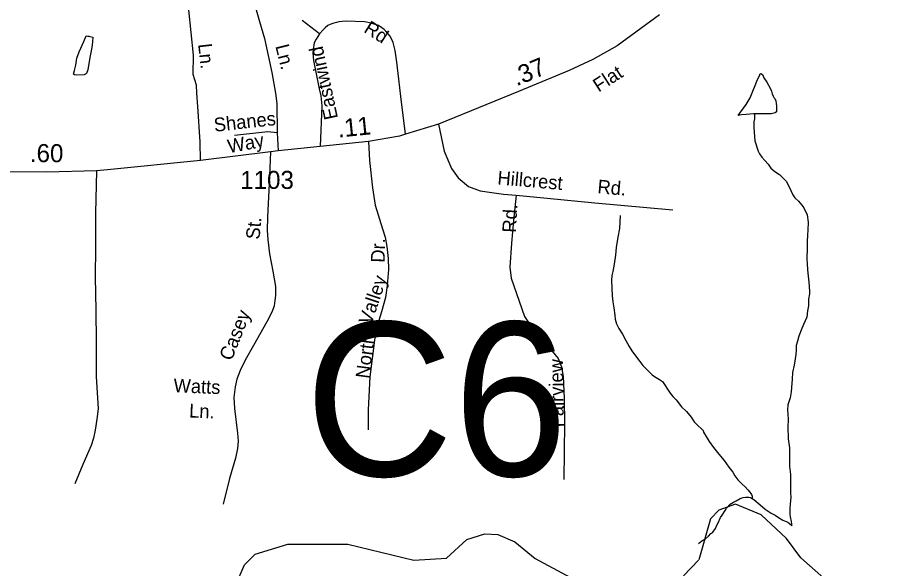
# Model space of a CAD drawing. Extents: x 2126262 to 2293712, y 749403 to 919119.
# Drawn here: x 2180213 to 2186363, y 823569 to 827381 of the extents above; entities that cross this region are included whole.
import ezdxf

# ---------------------------------------------------------------- set-up
doc = ezdxf.new("R2010")
doc.units = 0
for name, color, linetype in [('Exist Hydrographic Creek Single Shore', 7, 'Continuous'), ('Exist Hydrographic Misc Water Feature', 7, 'Continuous'), ('Exist Road Non-System Type 51', 7, 'Continuous'), ('Exist Road Non-System Type 51 Label', 7, 'Continuous'), ('Exist Road Secondary Mileage Hundredths English Label', 7, 'Continuous'), ('Exist Road Secondary Structure Culvert Number Label', 7, 'Continuous'), ('Exist Road Secondary Type 51 Attributed', 7, 'Continuous'), ('Exist Road Secondary Type 51 Label', 7, 'Continuous'), ('Exist Road Secondary Type 51 Number Label', 7, 'Continuous')]:
    doc.layers.add(name, color=color, linetype=linetype)

msp = doc.modelspace()

# ---------------------------------------------------------------- linework, layer by layer
at = {"layer": 'Exist Hydrographic Creek Single Shore'}
for points in [[(2187301.6, 821911.1), (2187160.5, 821917.3), (2187076.4, 821951.9), (2186664.5, 822465.5), (2186321.4, 822705.6), (2186111.4, 822936.2), (2186094.4, 823035), (2185958.5, 823359.3), (2185640.4, 823641.4), (2185539.5, 823774.7), (2185363.4, 823939.1), (2185187.5, 824011.6), (2185071.4, 823971.4), (2185013.6, 823910.2), (2184932.6, 823626.5)], [(2181660.6, 823306.9), (2181784.4, 823593.1), (2181858.4, 823667), (2182083.6, 823734.6), (2182499.4, 823735.8), (2182958.5, 823624.6), (2183183.5, 823639.7), (2183324.6, 823768), (2183449.4, 823808.1), (2183540.5, 823802.8), (2183657.6, 823751.3), (2183799.5, 823636.8), (2184042.5, 823503.9)], [(2184825.5, 823517.2), (2184930.5, 823624.4)]]:
    msp.add_lwpolyline(points, dxfattribs=at)
at = {"layer": 'Exist Hydrographic Misc Water Feature'}
for points in [[(2180705.5, 827253.6), (2180713.5, 827251.7), (2180733.6, 827247.8), (2180731.8, 827213.8), (2180726, 827175.7), (2180716.4, 827129.7), (2180712.3, 827105.7), (2180698.8, 827021.7), (2180689.1, 826995.6), (2180683.2, 826991.5), (2180673.1, 826985.5), (2180617.2, 826983.2), (2180605.1, 826985.1), (2180599.1, 826991.1), (2180606.9, 827017.1), (2180614.9, 827053.1), (2180622.3, 827101.2), (2180638.1, 827145.2), (2180669.9, 827217.4), (2180687.5, 827255.5), (2180699.6, 827253.5), (2180705.5, 827253.6)], [(2185318.2, 826715.8), (2185310.2, 826715.8), (2185260.1, 826711.4), (2185228.2, 826709.2), (2185206, 826705.1), (2185216.1, 826721.1), (2185261.6, 826781.4), (2185287.4, 826825.6), (2185306.9, 826873.7), (2185322.5, 826911.8), (2185334.6, 826941.9), (2185346.3, 826967.9), (2185354.1, 826984), (2185356.1, 826990), (2185362.1, 826996.1), (2185374.2, 826988.1), (2185382.4, 826966.2), (2185404.5, 826934.3), (2185428.9, 826888.6), (2185436.9, 826872.6), (2185441, 826854.6), (2185447.2, 826838.7), (2185453.3, 826828.7), (2185459.3, 826822.8), (2185467.2, 826804.9), (2185469.5, 826786.9), (2185471.6, 826770.9), (2185471.8, 826748.9), (2185471.8, 826738.9), (2185471.8, 826730.9), (2185461.9, 826722.8), (2185434, 826716.6), (2185398.1, 826716.4), (2185356.1, 826716.1), (2185318.2, 826715.8)], [(2185318.2, 826715.8), (2185318.4, 826681.9), (2185314.3, 826659.8), (2185314.5, 826623.8), (2185314.9, 826587.9), (2185321.3, 826529.9), (2185343.8, 826458.1), (2185351.8, 826438.2), (2185368, 826416.2), (2185390.4, 826392.4), (2185412.3, 826366.6), (2185430.5, 826340.7), (2185458.8, 826316.9), (2185490.8, 826295.2), (2185515, 826273.3), (2185539.4, 826247.5), (2185549.3, 826227.5), (2185559.5, 826209.7), (2185569.6, 826185.8), (2185583.9, 826155.9), (2185598.1, 826133.9), (2185622.1, 826110.1), (2185646.3, 826084.3), (2185660.4, 826064.4), (2185682.8, 826016.5), (2185689.1, 825966.6), (2185687.7, 825910.6), (2185685.8, 825878.6), (2185682.1, 825828.6), (2185682.3, 825792.6), (2185680.9, 825706.7), (2185683.2, 825678.7), (2185685.4, 825634.7), (2185689.9, 825592.7), (2185694, 825550.8), (2185698.3, 825488.8), (2185698.5, 825468.8), (2185692.8, 825432.8), (2185693, 825386.8), (2185685.4, 825350.8), (2185681.5, 825308.8), (2185658.2, 825256.6), (2185642.4, 825218.5), (2185626.6, 825176.4), (2185616.7, 825142.3), (2185607.1, 825112.3), (2185607.3, 825078.3), (2185603.6, 825050.3), (2185599.9, 825018.3), (2185594.2, 824974.3), (2185582.3, 824924.2), (2185578.6, 824878.1), (2185575.1, 824820.2), (2185573.3, 824790.2), (2185565.7, 824750.1), (2185549.9, 824700.1), (2185548, 824664), (2185548.2, 824636), (2185550.5, 824598.1), (2185549.1, 824548.1), (2185551.5, 824466.1), (2185560.1, 824402.2), (2185560.3, 824340.2), (2185560.8, 824274.2), (2185567.3, 824218.3), (2185567.5, 824168.4), (2185567.9, 824128.4), (2185568.1, 824088.3), (2185570.4, 824060.3), (2185566.5, 824012.4), (2185562.8, 823984.3), (2185563, 823942.3), (2185565.3, 823924.3), (2185571.6, 823892.4), (2185575.5, 823874.5), (2185577.8, 823864.5)], [(2184387.2, 826010.8), (2184382.1, 825920.8), (2184370.4, 825860.7), (2184360.6, 825790.7), (2184355, 825736.6), (2184345.4, 825674.7), (2184335.6, 825624.6), (2184329.8, 825596.6), (2184328.2, 825562.6), (2184330.2, 825508.6), (2184332.5, 825456.6), (2184336.8, 825414.7), (2184343.2, 825372.7), (2184349.3, 825320.8), (2184353.6, 825292.8), (2184361.6, 825260.9), (2184377.8, 825229), (2184404.1, 825189.1), (2184426.4, 825147.2), (2184450.6, 825105.4), (2184468.9, 825075.6), (2184492.8, 825039.7), (2184523, 825001.8), (2184545.3, 824973.9), (2184579.4, 824938.2), (2184609.5, 824908.3), (2184625.5, 824896.5), (2184659.8, 824876.7), (2184679.8, 824862.8), (2184700.1, 824834.9), (2184710, 824815), (2184734.4, 824781.1), (2184752.2, 824759.2), (2184774.6, 824735.3), (2184812.9, 824685.6), (2184847.2, 824653.8), (2184879.2, 824616), (2184899.3, 824582.1), (2184925.5, 824558.2)], [(2184925.5, 824558.2), (2184951.7, 824534.4), (2184961.8, 824522.6), (2184963.8, 824510.6), (2184990.1, 824469.1), (2185004, 824445.5), (2185034.4, 824404.1), (2185070.3, 824358.7), (2185108.8, 824315.1), (2185141, 824269.3), (2185167.3, 824233.5), (2185181.6, 824207.7), (2185203.6, 824181.8), (2185221.8, 824161.9), (2185231.9, 824151.9), (2185254, 824132.2), (2185272, 824112.3), (2185286, 824096.4), (2185298.3, 824078.5), (2185302.4, 824068.5), (2185302.6, 824058.5), (2185304.6, 824050.5)], [(2184930, 823740.5), (2184953.8, 823758.7), (2184977.8, 823772.9), (2184999.5, 823790.9), (2185015.9, 823808.9), (2185029.7, 823819), (2185047.5, 823843), (2185057.6, 823867), (2185065.6, 823883), (2185083.6, 823921.1), (2185093.2, 823937.1), (2185115.2, 823969.2), (2185125, 823985.3), (2185148.8, 824011.5), (2185172.8, 824027.6), (2185190.6, 824035.7), (2185218.5, 824051.9), (2185240.7, 824058.1), (2185256.7, 824060.2), (2185278.4, 824060.3), (2185290.5, 824058.4), (2185304.6, 824050.5)], [(2185304.6, 824050.5), (2185314.5, 824044.6), (2185356.9, 824006.9), (2185391.2, 823979.1), (2185433, 823949.5), (2185461.3, 823935.7), (2185485.3, 823919.8), (2185515.6, 823902), (2185549.7, 823888.3), (2185561.6, 823878.4), (2185577.8, 823864.5)]]:
    msp.add_lwpolyline(points, dxfattribs=at)
at = {"layer": 'Exist Road Non-System Type 51'}
for p, q in [((2182303.7, 827270.2), (2182184.2, 827362.9)), ((2182011.2, 826583.7), (2182016.6, 826460.2))]:
    msp.add_line(p, q, dxfattribs=at)
for points in [[(2181480.2, 826393.8), (2181477.4, 826521.4), (2181460.6, 826766), (2181455, 826859.5), (2181450.9, 826915.4), (2181428.5, 826988), (2181431.3, 827122), (2181399.2, 827435.3), (2181375.5, 827727.7), (2181367.1, 827923.2), (2181356, 827976.7), (2181326.7, 828007.5), (2181277.8, 828025.6), (2181247.1, 828036.8), (2181237.4, 828078.7), (2181248.5, 828194.6), (2181236, 828328.6), (2181222, 828541.5), (2181234.6, 828587.6), (2181283.4, 828647.6), (2181339.2, 828693.7), (2181362.9, 828724.4)], [(2181823.5, 827582.8), (2181887, 827355.9), (2181922.6, 827236.5), (2181972.8, 827001.9), (2181999.3, 826858.1), (2182008.4, 826787.6), (2182011.2, 826583.7)], [(2183127.8, 826643.8), (2183167.7, 826458), (2183217.9, 826338), (2183264.7, 826273), (2183337.2, 826213), (2183418.1, 826182.3), (2183580, 826158.5), (2183666.5, 826151.5)], [(2182011.2, 826583.7), (2181945.6, 826590.7), (2181714, 826565.6)], [(2182643.6, 826523.8), (2182650.4, 826391.8), (2182671, 826203.8), (2182690, 826083.4), (2182741.2, 825919.8), (2182758.1, 825861.7), (2182771.3, 825796.2), (2182779.7, 825713.9), (2182782.9, 825636.8), (2182772.8, 825528), (2182760.2, 825443.5), (2182733.8, 825345.3), (2182698.4, 825231.3), (2182684.7, 825147.9), (2182652.5, 824893.4), (2182640.4, 824666.3), (2182642, 824526.9)], [(2181964, 826453), (2181956.1, 826230.2), (2181942.9, 826003.2), (2181940.3, 825907.1), (2181945.5, 825845.9), (2181958.2, 825746.6), (2181980.9, 825625.2), (2181998.8, 825519.6), (2181998.3, 825458.3), (2181995.1, 825422.4), (2181989.9, 825386.5), (2181975.1, 825346.4), (2181938.2, 825275.6), (2181846.9, 825111.9), (2181788.8, 825009.5), (2181754.5, 824937.7), (2181730.3, 824878.6), (2181719.7, 824825.8), (2181709.7, 824750.8), (2181713.9, 824674.8), (2181735.6, 824503.7), (2181739.8, 824448.8), (2181736.6, 824398.1), (2181721.3, 824331.6), (2181679.1, 824191.1), (2181637.4, 824013.7)], [(2180758.4, 826322.1), (2180751, 826027.5), (2180751.6, 825792), (2180750, 825584), (2180753.7, 825355.9), (2180757.4, 825137.3), (2180756.8, 824897.6), (2180771.1, 824672.7), (2180760, 824600.9), (2180750.5, 824524.8), (2180737.8, 824469.9), (2180721, 824419.2), (2180663.4, 824288.3), (2180609.6, 824154.2)], [(2183666.5, 826151.5), (2183647.6, 825977.7), (2183633.7, 825821.3), (2183623.2, 825653.1), (2183633, 825577.7), (2183724.4, 825313.1), (2183788.5, 825215.3), (2183896, 825096.6), (2183958.1, 825020.5), (2183980.4, 824963.3), (2183991.5, 824896.3), (2183998.5, 824746.9), (2184001.3, 824570.9), (2183997.8, 824183.4)], [(2183666.5, 826151.5), (2183881.3, 826132), (2184212, 826098.5), (2184752.6, 826051.7)]]:
    msp.add_lwpolyline(points, dxfattribs=at)
at = {"layer": 'Exist Road Secondary Type 51 Attributed'}
for points in [[(2182899.3, 826574.5), (2182867.6, 826836.3), (2182853, 826955.4), (2182838.7, 827074.5), (2182829, 827154.4), (2182814.9, 827210.2), (2182793.6, 827254.9), (2182777.6, 827273), (2182763, 827288), (2182751.3, 827299.8), (2182736.6, 827310.5), (2182712.6, 827326.6), (2182689, 827335.2), (2182669.7, 827340.9), (2182650.2, 827345.3), (2182629.3, 827350.2), (2182616, 827352.1), (2182488.7, 827357.3), (2182461, 827356.1), (2182438.4, 827352.7), (2182421.8, 827348), (2182403.8, 827343.8), (2182382, 827337.6), (2182361.9, 827327.1), (2182342.7, 827312.3), (2182328.9, 827298.1), (2182303.7, 827270.2), (2182281.6, 827233.2), (2182268, 827206.8), (2182259.4, 827161.5), (2182257.9, 827139.4), (2182261.3, 827086), (2182302.5, 826889), (2182312.5, 826840.6), (2182319.1, 826771.9), (2182308.2, 826489.8)], [(2184660.4, 827402.7), (2184365.7, 827185.9), (2184196.9, 827091.9), (2184034.4, 827015.9), (2183684, 826870.1), (2183127.8, 826643.8), (2182899.3, 826574.5)], [(2182899.3, 826574.5), (2182857.3, 826561.8), (2182643.6, 826523.8), (2182308.2, 826489.8)], [(2182308.2, 826489.8), (2182016.6, 826460.2), (2181964, 826453), (2181480.2, 826393.8), (2180835.1, 826327.5), (2180758.4, 826322.1), (2180415.1, 826312.2), (2179914.5, 826315.1), (2179557.4, 826306.7), (2179130.4, 826306.7)]]:
    msp.add_lwpolyline(points, dxfattribs=at)

# ---------------------------------------------------------------- texts
at = {"layer": 'Exist Road Non-System Type 51 Label'}
for s, rotation, p in [('Ln.', 276.38651, (2181462.4, 827198.4)), ('Ln.', 284.09518, (2181997.1, 827185.4)), ('Shanes', 6.26631, (2181576.9, 826591.3)), ('Way', 10.57815, (2181676.4, 826442.9)), ('Hillcrest', 355.00861, (2183534.2, 826227.6)), ('Rd.', 355.00874, (2184227.3, 826166.2)), ('Rd.', 87.08439, (2183665.1, 825890.9)), ('St.', 84.78716, (2181887.8, 825842.8)), ('Dr.', 88.78219, (2182755.1, 825684.3)), ('Valley', 71.57786, (2182662.6, 825249.2)), ('Casey', 68.21371, (2181693.7, 824999.7)), ('North', 82.55529, (2182647.5, 824879)), ('Fairview', 90.87221, (2183997.4, 824545.1)), ('Watts', 357.61216, (2181290.9, 824788.1)), ('Ln.', 357.61216, (2181399, 824613.4))]:
    msp.add_text(s, height=95, rotation=rotation, dxfattribs=at).set_placement(p)
at = {"layer": 'Exist Road Secondary Mileage Hundredths English Label'}
for s, rotation, p in [('.37', 22.58513, (2183669.2, 826905.7)), ('.11', 5.79389, (2182434.4, 826551.1)), ('.60', 359.66891, (2180296.6, 826381.9))]:
    msp.add_text(s, height=125, rotation=rotation, dxfattribs=at).set_placement(p)
at = {"layer": 'Exist Road Secondary Structure Culvert Number Label'}
msp.add_text('C6', height=1066.27, dxfattribs=at).set_placement((2182202.2, 824207.2))
at = {"layer": 'Exist Road Secondary Type 51 Label'}
for s, rotation, p in [('Rd', 327.50189, (2182604.4, 827286)), ('Eastwind', 102.10861, (2182432.6, 826686.8)), ('Flat', 32.77438, (2184237.9, 826862.4))]:
    msp.add_text(s, height=95, rotation=rotation, dxfattribs=at).set_placement(p)
at = {"layer": 'Exist Road Secondary Type 51 Number Label'}
msp.add_text('1103', height=125, dxfattribs=at).set_placement((2181754.6, 826195.9))

doc.saveas('drawing.dxf')
